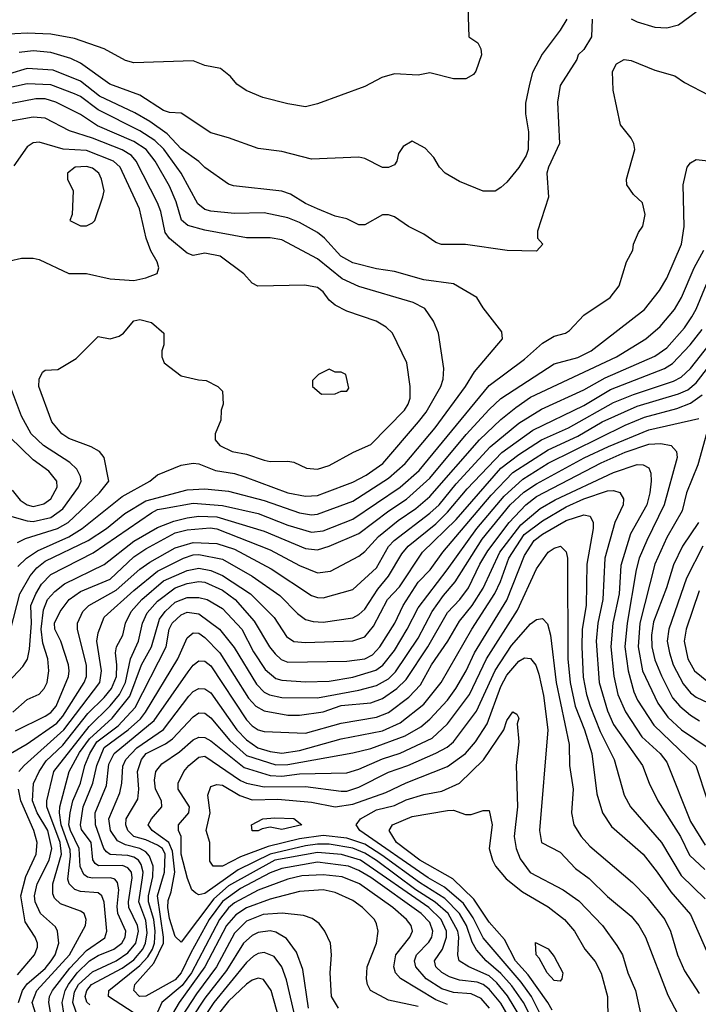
# Model space of a CAD drawing. Header units: inches. Extents: x 1793389 to 1900389, y 320802 to 470796.
# Tile 369 of 656: x 1830844 to 1833137, y 435703 to 439028. Entities that reach past the tile are written whole.
import ezdxf

# ---------------------------------------------------------------- set-up
doc = ezdxf.new("R2010")
doc.units = ezdxf.units.IN
doc.header["$MEASUREMENT"] = 0
doc.layers.add('B8433', color=7, linetype='Continuous')

msp = doc.modelspace()

# ---------------------------------------------------------------- linework, layer by layer
at = {"layer": 'B8433', "color": 2}
for points, elevation in [([(1832358, 439070), (1832362, 438970), (1832392, 438950), (1832402, 438930), (1832404.7, 438910), (1832385.4, 438854.6), (1832376.9, 438843.1), (1832351.6, 438828.4), (1832310, 438828), (1832230, 438849), (1832190, 438841.2), (1832110, 438845.2), (1832067.5, 438832.5), (1832010, 438802), (1831850, 438744), (1831810, 438734), (1831750, 438744), (1831665.6, 438765.6), (1831609.1, 438789.1), (1831578, 438810), (1831556.5, 438836.5), (1831523.1, 438863.1), (1831470, 438874), (1831430, 438888.7), (1831230, 438882.7), (1831202, 438890), (1831129.6, 438929.6), (1831030, 438964.2), (1830950, 438978.7), (1830870, 438983), (1830744.1, 438975.9)], 386), ([(1832910, 439031), (1832930, 439021), (1832990, 439002.8), (1833030, 439000.7), (1833070, 439010.8), (1833130, 439054.8)], 398), ([(1832778, 439030), (1832776, 438970), (1832750, 438928), (1832731.1, 438908.9), (1832726, 438894), (1832670, 438806), (1832660.7, 438750), (1832668, 438610), (1832630.6, 438530), (1832625.5, 438510), (1832630.7, 438429.3), (1832594, 438314), (1832594, 438290), (1832612, 438270), (1832590, 438246), (1832491.3, 438248.7), (1832350, 438269.2), (1832269.1, 438269.1), (1832250, 438275.3), (1832210, 438304), (1832158, 438330), (1832110, 438362), (1832090, 438368.7), (1832070, 438368.7), (1832010, 438335.3), (1831990, 438335.3), (1831950, 438355.3), (1831910, 438365.2), (1831850, 438389.6), (1831810, 438407.3), (1831758.7, 438438.7), (1831730, 438449.5), (1831566.8, 438466.8), (1831550, 438473.2), (1831470, 438529.3), (1831449.7, 438549.7), (1831390, 438592.3), (1831342.6, 438642.6), (1831284.5, 438684.5), (1831233.9, 438713.9), (1831114, 438770), (1831050, 438821), (1830957.4, 438857.4), (1830870, 438863.1), (1830810, 438845.1)], 394), ([(1832692.4, 439030), (1832670, 438992.7), (1832608.8, 438911.2), (1832577.1, 438850), (1832566, 438810), (1832553.2, 438746.8), (1832553.4, 438710), (1832563, 438650), (1832561.6, 438590), (1832554.9, 438570), (1832530, 438529.2), (1832490, 438479), (1832470, 438462), (1832450, 438449), (1832410, 438449), (1832330, 438482), (1832282, 438510), (1832262, 438530), (1832243.1, 438563.1), (1832214.6, 438594.6), (1832170, 438618), (1832139.6, 438600.4), (1832123.6, 438576.4), (1832118, 438550), (1832110, 438538), (1832090, 438529), (1832070, 438529), (1832010, 438559), (1831990, 438564), (1831830, 438557.2), (1831730, 438582.7), (1831650, 438592.7), (1831550, 438629.3), (1831490, 438646), (1831390, 438712.3), (1831350, 438714.5), (1831330, 438721.6), (1831250, 438773.6), (1831149.3, 438810), (1831050, 438881.6), (1831017.3, 438897.3), (1830950, 438916.9), (1830890, 438923.5), (1830842.7, 438917.3)], 390), ([(1830790, 436774), (1830855.4, 436844.6), (1830871.1, 436868.9), (1830877.6, 436902.4), (1830884.2, 436990), (1830881.5, 437050), (1830898.7, 437090), (1830918.3, 437121.7), (1830950, 437154.6), (1831092.4, 437227.6), (1831290, 437362.6), (1831310, 437373.8), (1831330, 437378), (1831430, 437396.1), (1831530, 437388), (1831650, 437360.3), (1831750, 437320.9), (1831830, 437297.4), (1831870, 437302.3), (1831970, 437341.7), (1832129.6, 437450), (1832193.8, 437506.2), (1832430, 437792.7), (1832550, 437881.6), (1832610, 437935.5), (1832650, 437959.1), (1832688, 437970), (1832701.5, 437978.5), (1832749.6, 438030.4), (1832839, 438090), (1832869, 438130), (1832894, 438210), (1832915.3, 438250), (1832918, 438270), (1832935.3, 438310), (1832949.1, 438330.9), (1832957.2, 438370), (1832948.7, 438410), (1832918, 438438), (1832895.3, 438470), (1832894, 438490), (1832922, 438590), (1832919, 438610), (1832910, 438628), (1832873.6, 438673.6), (1832849.3, 438790), (1832846.6, 438853.4), (1832860.9, 438879.1), (1832886.6, 438893.4), (1832910, 438890.7), (1832990, 438857.3), (1833058, 438838), (1833090, 438816), (1833172.8, 438772.8)], 394), ([(1830812.8, 436967.2), (1830844.8, 437090), (1830879.7, 437150), (1830902.8, 437177.2), (1830930, 437199.6), (1831076.2, 437270), (1831137.6, 437310), (1831199.6, 437360.4), (1831270, 437403.6), (1831410, 437440.2), (1831470, 437443.6), (1831550, 437436.5), (1831670, 437404.4), (1831790, 437363.1), (1831830, 437356.5), (1831850, 437358), (1831970, 437402.6), (1832090, 437479.5), (1832146, 437530), (1832248, 437650), (1832350.9, 437789.1), (1832380.4, 437839.6), (1832475.3, 437950), (1832473.6, 437973.6), (1832410, 438055.3), (1832388.7, 438090), (1832310, 438136), (1832210, 438149.6), (1832110, 438178.4), (1832050, 438187.3), (1831970, 438207.6), (1831929.5, 438230), (1831874, 438290), (1831850, 438309.6), (1831790, 438343.6), (1831750, 438358.7), (1831670, 438375.6), (1831570, 438374), (1831490, 438381.6), (1831470, 438387.3), (1831446, 438406), (1831389.7, 438510), (1831331.3, 438591.3), (1831300.4, 438620.4), (1831250, 438653.3), (1831110, 438723.5), (1831050, 438768.3), (1831030, 438778.3), (1830950, 438808.4), (1830870, 438811), (1830750, 438786)], 398), ([(1830838.4, 437181.6), (1830867.3, 437210), (1830905.1, 437234.9), (1831010, 437282.4), (1831055.6, 437310), (1831190, 437418), (1831284, 437470), (1831310, 437491), (1831390, 437524), (1831430, 437530.6), (1831450, 437528), (1831505.9, 437505.9), (1831570, 437495.3), (1831604.6, 437484.6), (1831750, 437430.4), (1831810, 437419.5), (1831850, 437422), (1831874, 437430), (1831970, 437466.7), (1832015.1, 437490), (1832070.7, 437529.3), (1832191.5, 437670), (1832217, 437703), (1832267.3, 437790), (1832274.8, 437814.8), (1832277, 437850), (1832259.3, 437970), (1832242.7, 438010), (1832213.3, 438053.3), (1832173.1, 438073.1), (1831990, 438127.6), (1831933.4, 438153.4), (1831850, 438220.7), (1831730, 438284.5), (1831690, 438291.8), (1831610, 438291.6), (1831470, 438316.9), (1831412.9, 438332.9), (1831391.3, 438351.3), (1831373.2, 438413.2), (1831350, 438466), (1831302.4, 438550), (1831271.5, 438590), (1831230, 438616.8), (1831107, 438670), (1831050, 438707.8), (1830966, 438750), (1830930, 438760.4), (1830899.3, 438760.7), (1830770, 438735.8)], 402), ([(1830836.9, 437263.1), (1830863.7, 437276.3), (1830972.3, 437310), (1831007.6, 437330), (1831114.5, 437430), (1831145.2, 437470), (1831129.2, 437550), (1831114, 437570), (1831085.6, 437585.6), (1831010, 437614), (1830986.6, 437630), (1830952.7, 437670), (1830909.4, 437790), (1830910, 437814), (1830922, 437838), (1830930, 437844.7), (1830972.9, 437847.1), (1831035.5, 437884.5), (1831110, 437958), (1831150, 437951), (1831180.2, 437959.8), (1831195.3, 437970), (1831230, 438011), (1831250, 438016), (1831290, 438006), (1831331.3, 437970), (1831331.3, 437930), (1831324.7, 437910), (1831324.7, 437890), (1831332, 437870), (1831390, 437826), (1831448.4, 437811.6), (1831474, 437810), (1831514, 437790), (1831530, 437774), (1831531.3, 437730), (1831524.7, 437710), (1831523.6, 437676.4), (1831504.7, 437630), (1831504.7, 437610), (1831521, 437590), (1831562, 437570), (1831610, 437560.7), (1831670, 437540.5), (1831690, 437536.3), (1831750, 437537.3), (1831770, 437534), (1831813.7, 437513.7), (1831850, 437510.6), (1831890, 437523), (1831971.7, 437568.3), (1832030, 437593.4), (1832144.5, 437710), (1832156.2, 437730), (1832163.7, 437750), (1832163.7, 437790), (1832152.7, 437870), (1832104, 437970), (1832082, 437990), (1832048.7, 438010), (1831950, 438043.7), (1831910, 438063.7), (1831890, 438081.2), (1831870, 438109.2), (1831850, 438123.7), (1831808.1, 438131.9), (1831648.9, 438128.9), (1831630, 438138), (1831602, 438170), (1831522, 438230), (1831470, 438239.3), (1831430, 438232.3), (1831410, 438239.5), (1831350, 438289.6), (1831336.3, 438310), (1831320.7, 438380.7), (1831309.7, 438410), (1831237.4, 438550), (1831222.4, 438570), (1831190, 438588.6), (1831090, 438628.5), (1831012.5, 438652.5), (1830930, 438695.6), (1830890, 438698.7), (1830790, 438680.5)], 406), ([(1830770, 438204.7), (1830850, 438222.8), (1830890, 438222.8), (1830910, 438218.8), (1831010, 438170.7), (1831070, 438170.6), (1831150, 438153.4), (1831230, 438147.3), (1831270, 438156), (1831308.7, 438171.3), (1831314, 438190), (1831309, 438210), (1831287.3, 438247.3), (1831271.8, 438290), (1831249.6, 438390), (1831183.6, 438530), (1831160.9, 438550), (1831070, 438586), (1830991.1, 438591.1), (1830910, 438615.1), (1830890, 438612.7), (1830870, 438599), (1830824.9, 438535.1)], 410), ([(1830820.9, 436690), (1830870, 436733), (1830910, 436750.6), (1830927, 436770), (1830936.9, 436790), (1830942.4, 436830), (1830939.7, 436870), (1830922.9, 436922.9), (1830917, 436970), (1830924.5, 437035.5), (1830938, 437070), (1830962.7, 437097.3), (1830996.2, 437123.8), (1831130, 437188.7), (1831230, 437267.7), (1831310, 437313.1), (1831364.6, 437335.4), (1831410, 437346.2), (1831450, 437351.3), (1831510, 437349.2), (1831670, 437301.5), (1831810, 437242), (1831850, 437237.6), (1831890, 437250.3), (1831990, 437293.4), (1832091.5, 437370), (1832151.4, 437408.6), (1832230, 437479.5), (1832353, 437627), (1832430, 437712.4), (1832470, 437748.5), (1832650, 437866), (1832730, 437887.2), (1832775.1, 437910), (1832955.1, 438050), (1833005.8, 438114.2), (1833030, 438154.8), (1833079.5, 438270), (1833089.3, 438330), (1833085.2, 438470), (1833099, 438530), (1833110, 438544.7), (1833130, 438556), (1833170, 438551)], 390), ([(1830830, 436627), (1830930, 436676.5), (1830950, 436688.8), (1830968, 436710), (1831009.6, 436810), (1831011.5, 436830), (1831009.7, 436850), (1830983, 436930), (1830963.6, 436970), (1830962.4, 436990), (1830981.3, 437030), (1831011.6, 437070), (1831050, 437097.4), (1831150, 437138.9), (1831230, 437214.6), (1831270, 437240.9), (1831370, 437295.5), (1831410, 437306), (1831487.9, 437312.1), (1831510, 437309), (1831690, 437238), (1831790, 437185.7), (1831850, 437160.4), (1831894.1, 437165.9), (1831990, 437217.1), (1832010, 437232.7), (1832056.4, 437283.6), (1832122.8, 437337.2), (1832182.8, 437377.2), (1832230, 437418), (1832397.4, 437610), (1832470, 437678.7), (1832520.9, 437719.1), (1832570, 437753.1), (1832860.9, 437890), (1832959.3, 437950), (1833008.3, 437991.7), (1833056.2, 438050), (1833080.5, 438090), (1833122.4, 438190), (1833155.6, 438250)], 386), ([(1830778, 436530), (1830870, 436582.6), (1830970, 436652.7), (1830990, 436676), (1831062.3, 436790), (1831069.8, 436810), (1831070, 436848), (1831039.7, 436970), (1831039.6, 436990), (1831057.6, 437030), (1831078, 437050), (1831170, 437101.5), (1831250, 437173.1), (1831283.6, 437196.4), (1831370, 437245.2), (1831430, 437262.8), (1831510, 437259), (1831570, 437240.2), (1831693.5, 437173.5), (1831830, 437083.8), (1831850, 437077.1), (1831870, 437075.5), (1831970, 437104), (1832050, 437177.1), (1832090.8, 437249.2), (1832109.6, 437270), (1832230, 437361.5), (1832261.1, 437390), (1832319, 437461), (1832433.6, 437586.4), (1832530, 437666), (1832606.9, 437713.1), (1832750, 437778.3), (1832821.7, 437818.3), (1832990, 437891.8), (1833030, 437920.4), (1833090, 437988.2), (1833114.7, 438025.3), (1833130, 438050.7), (1833164.7, 438135.3)], 382), ([(1830841.6, 436490), (1830859.6, 436510), (1830993.8, 436630), (1831115.4, 436790), (1831121.1, 436830), (1831104.7, 436930), (1831110, 436958), (1831129.8, 437010.2), (1831230, 437100.9), (1831310, 437165.8), (1831398, 437210), (1831430, 437221.3), (1831450, 437222.8), (1831530, 437206), (1831629.2, 437149.2), (1831723.7, 437083.7), (1831782.9, 437022.9), (1831810, 437003), (1831835.6, 436995.6), (1831870, 436994), (1831970, 437008.4), (1831990, 437019.3), (1832010, 437038), (1832054.2, 437105.8), (1832090.7, 437149.3), (1832135.7, 437224.3), (1832156.3, 437250), (1832250, 437326.3), (1832290, 437364.9), (1832356.4, 437443.6), (1832472.9, 437567.1), (1832577.8, 437642.2), (1832750, 437725.5), (1832840.4, 437779.6), (1833022.7, 437850), (1833050, 437866.7), (1833109.8, 437930.2), (1833150, 437981.6)], 378), ([(1830899.1, 435670), (1830886, 435710), (1830902.3, 435750), (1831012.9, 435870), (1831067, 435970), (1831069.5, 435990), (1831062.7, 436010), (1831050, 436018.4), (1830982.5, 436042.5), (1830962, 436062), (1830956.1, 436076.1), (1830956, 436110), (1830985.8, 436210), (1830980.9, 436250), (1830935.6, 436370), (1830936.4, 436390), (1830959.8, 436490), (1831078.8, 436641.2), (1831150, 436711.4), (1831181.8, 436750), (1831202, 436790), (1831218.7, 436870), (1831245.7, 436930), (1831259.7, 436990), (1831274.5, 437025.5), (1831310, 437064.9), (1831369.9, 437110.1), (1831410, 437124.7), (1831450, 437131.3), (1831470, 437128.9), (1831530, 437102.3), (1831572, 437070), (1831636.8, 436996.8), (1831688.5, 436910), (1831707, 436887), (1831728, 436868), (1831750, 436858.7), (1831950, 436862.6), (1832010, 436870.3), (1832036.2, 436883.8), (1832061.3, 436910), (1832111.1, 436990), (1832139.7, 437050), (1832190.8, 437129.2), (1832231.3, 437170), (1832274.3, 437230), (1832437.1, 437422.9), (1832510, 437499.6), (1832630, 437575.2), (1832730, 437621.8), (1832812, 437670), (1832930, 437723.6), (1833070, 437764.4), (1833101.7, 437778.3), (1833130, 437802), (1833250, 437957.1)], 370), ([(1830840.8, 435710), (1830854.2, 435750), (1830870, 435773.1), (1830930, 435824.9), (1830950.9, 435850), (1830964.4, 435870), (1830976.4, 435910), (1830971.6, 435950), (1830964.9, 435964.9), (1830915.1, 436010), (1830896.4, 436050), (1830894.8, 436070), (1830903.5, 436110), (1830944.2, 436190), (1830953.2, 436230), (1830939, 436290), (1830903.8, 436350), (1830887.7, 436390), (1830891.1, 436448.9), (1830909.7, 436490), (1830933.9, 436526.1), (1830990, 436579), (1831074.7, 436685.3), (1831130, 436739.6), (1831154, 436770), (1831170.9, 436810.9), (1831173.1, 436850), (1831168.2, 436890), (1831171.5, 436910), (1831193, 436950), (1831201.3, 436990), (1831220.5, 437030), (1831256.9, 437070), (1831330, 437133.6), (1831410, 437168), (1831450, 437176.5), (1831490, 437168), (1831530, 437151.6), (1831624.4, 437090), (1831703.8, 437010), (1831745.4, 436945.4), (1831770, 436928.4), (1831810, 436924.9), (1831970, 436930.4), (1832010, 436944.4), (1832039.6, 436980.4), (1832086.6, 437070), (1832127, 437113), (1832204.7, 437230), (1832319.1, 437340.9), (1832470, 437513.8), (1832530, 437559.6), (1832607.6, 437610), (1832698.4, 437650), (1832850, 437735.2), (1832917.5, 437762.5), (1833052.6, 437807.4), (1833079.4, 437820.6), (1833110, 437850.4), (1833174, 437930)], 374), ([(1830810, 437353), (1830870, 437335.6), (1830890, 437334), (1830950, 437347.7), (1830990, 437377), (1831043.6, 437450), (1831051.6, 437470), (1831050, 437486), (1831037, 437510), (1831013.4, 437533.4), (1830924.5, 437590), (1830883.6, 437630), (1830850, 437689.2), (1830806.3, 437806.3)], 410), ([(1830949.8, 435670), (1830942.6, 435710), (1830945.4, 435730), (1830955.1, 435750), (1831014.1, 435825.9), (1831070, 435884.7), (1831131.6, 435928.4), (1831138.9, 435950), (1831130, 436048), (1831122, 436070), (1831110, 436079.6), (1831050, 436084), (1831030.9, 436090.9), (1831011.5, 436110), (1831006.6, 436126.6), (1831016.3, 436203.7), (1831014.9, 436225.1), (1830984.7, 436310), (1830979, 436350), (1830979.8, 436370), (1831011, 436490), (1831046.4, 436553.6), (1831079.7, 436600.3), (1831156.8, 436670), (1831216.5, 436743.5), (1831255.6, 436850), (1831289.8, 436910), (1831316.2, 437003.8), (1831335.4, 437030), (1831370, 437060.9), (1831410, 437077.3), (1831450, 437077.4), (1831477.3, 437070), (1831530, 437039.5), (1831595.3, 436970), (1831634.1, 436894.1), (1831673.5, 436833.5), (1831710, 436803.7), (1831730, 436798), (1831810, 436791.8), (1831890, 436794.9), (1831970, 436807.7), (1832047.9, 436832.1), (1832071.5, 436848.5), (1832110, 436897.6), (1832153.7, 436970), (1832190, 437042.4), (1832288.5, 437170), (1832388.7, 437310), (1832481.2, 437418.8), (1832543.8, 437476.2), (1832630, 437530.2), (1832890, 437659), (1832954.5, 437685.5), (1833064.2, 437715.8), (1833110, 437733.8), (1833150, 437761.1)], 366), ([(1830993.1, 435673.1), (1830987.8, 435710), (1830998.5, 435750), (1831008.9, 435770), (1831038.8, 435810), (1831079.7, 435850), (1831110, 435868.1), (1831162.9, 435890), (1831189.6, 435910), (1831201.1, 435930), (1831203.5, 435950), (1831176.1, 436010), (1831173.9, 436033.9), (1831179.2, 436090), (1831175.2, 436115.2), (1831165.6, 436125.6), (1831150.8, 436130.8), (1831089.8, 436129.8), (1831073, 436133), (1831061.3, 436141.3), (1831048.9, 436168.9), (1831045.7, 436230), (1831015.6, 436290), (1831010.6, 436310), (1831014.4, 436350), (1831024.1, 436390), (1831049.8, 436450), (1831064.5, 436510), (1831081.2, 436550), (1831105.3, 436590), (1831176.6, 436643.4), (1831234.4, 436705.6), (1831339.1, 436910), (1831349.8, 436970), (1831358.9, 436990), (1831390, 437018.9), (1831410, 437027.4), (1831450, 437022.3), (1831519.3, 436970), (1831568.4, 436908.4), (1831644, 436784), (1831670, 436757.6), (1831688.2, 436748.2), (1831730, 436739.6), (1831850, 436738.5), (1831990, 436764), (1832050, 436779.6), (1832090, 436802.3), (1832113.7, 436826.3), (1832190, 436939.3), (1832237.7, 437030), (1832275.8, 437084.2), (1832315.8, 437130), (1832406.2, 437273.8), (1832501, 437390), (1832547.4, 437432.6), (1832590, 437461.3), (1832751.4, 437548.6), (1832832.9, 437587.1), (1832970, 437643.2), (1833138, 437682)], 362), ([(1830819, 437439), (1830845.7, 437405.7), (1830870, 437390.3), (1830890, 437384.9), (1830926.2, 437393.8), (1830949.5, 437410), (1830971.5, 437450), (1830969.6, 437470), (1830943.3, 437503.3), (1830890, 437541.6), (1830810, 437619.3)], 414), ([(1833165.8, 437634.2), (1833135.4, 437524.6), (1833097, 437430), (1833082.4, 437370), (1833030, 437279.3), (1832990.2, 437189.8), (1832939.7, 436990), (1832933.6, 436910), (1832947.7, 436830), (1833000, 436720), (1833033.3, 436673.3), (1833080.5, 436630), (1833170.6, 436570)], 362), ([(1831041, 435661), (1831023.7, 435710), (1831030, 435745.5), (1831043.5, 435770), (1831090, 435813.6), (1831170, 435850.2), (1831210, 435877.3), (1831236.2, 435910), (1831246.2, 435950), (1831242.2, 435970), (1831212.7, 436030), (1831211.6, 436050), (1831224.8, 436130), (1831221.7, 436150), (1831210, 436164.7), (1831192.1, 436172.1), (1831111, 436171), (1831099.5, 436179.5), (1831091, 436191), (1831085.7, 436250), (1831053.5, 436293.5), (1831049.8, 436310), (1831059.3, 436370), (1831092, 436450), (1831104.8, 436510), (1831130, 436570.2), (1831211.1, 436630), (1831252.4, 436667.6), (1831269.8, 436690), (1831378.9, 436870), (1831410, 436940.7), (1831430, 436958), (1831450, 436956.4), (1831470, 436942.4), (1831520.3, 436890), (1831617, 436737), (1831641.6, 436710), (1831670, 436694.9), (1831750, 436680.3), (1831790, 436680.3), (1831870, 436691.6), (1831930, 436712.6), (1832030, 436720.9), (1832070, 436735.6), (1832118.7, 436770), (1832150, 436800.4), (1832223.5, 436910), (1832290, 437026), (1832331.2, 437070), (1832360.4, 437110), (1832398.7, 437190), (1832425.6, 437234.4), (1832498, 437330), (1832554, 437390), (1832590, 437418), (1832808.3, 437531.7), (1832890, 437568), (1832970, 437595.2), (1833010, 437597.6), (1833044.7, 437590), (1833062.8, 437570), (1833064.9, 437550), (1833021.1, 437390), (1832962.6, 437270), (1832937.4, 437210), (1832926.3, 437170), (1832896.1, 436990), (1832889.1, 436910), (1832899.6, 436830), (1832918.9, 436758.9), (1832931.8, 436730), (1832986.5, 436646.5), (1833128, 436510), (1833168, 436390)], 358), ([(1831081.4, 435701.4), (1831071.1, 435711.1), (1831066, 435730), (1831071.1, 435750), (1831087.1, 435770), (1831190, 435825), (1831230, 435854.2), (1831260.7, 435890), (1831269.9, 435910.1), (1831275.5, 435944.5), (1831270, 435986.6), (1831246.5, 436050), (1831259.8, 436130), (1831261.1, 436150), (1831255.1, 436175.1), (1831245.4, 436190), (1831230, 436199.8), (1831210, 436205.5), (1831150, 436208.8), (1831137.8, 436217.8), (1831129.1, 436229.1), (1831100.3, 436310), (1831099.2, 436350), (1831138.2, 436441.8), (1831145.4, 436514.6), (1831163.1, 436550), (1831298.4, 436661.6), (1831413.6, 436826.4), (1831430, 436848.2), (1831450, 436863.8), (1831470, 436861.6), (1831490, 436846), (1831610, 436664.4), (1831630, 436643.7), (1831650, 436630.4), (1831670, 436624.4), (1831810, 436619.5), (1831930, 436653.1), (1832050, 436672.9), (1832090, 436688.9), (1832159.1, 436740.9), (1832198.2, 436781.8), (1832235.4, 436850), (1832290.7, 436929.3), (1832330, 436997.1), (1832372.4, 437050), (1832410, 437108.4), (1832465.8, 437230), (1832537.5, 437322.5), (1832602.7, 437377.3), (1832652.9, 437407.1), (1832850, 437498.9), (1832930, 437526), (1832950, 437524.9), (1832970, 437514.8), (1832976.4, 437496.4), (1832977.6, 437470), (1832973.4, 437430), (1832962.6, 437390), (1832908, 437292), (1832875.1, 437184.9), (1832868.9, 437090), (1832847.7, 436990), (1832840.9, 436910), (1832851.4, 436811.4), (1832865.2, 436750), (1832891.2, 436691.2), (1832946.3, 436606.3), (1833008.2, 436550), (1833030, 436520.7), (1833110, 436320.7), (1833160.4, 436240.4)], 354), ([(1831250, 435660.7), (1831144.5, 435730), (1831145.1, 435750), (1831250, 435834), (1831276.7, 435863.3), (1831292.8, 435890), (1831299.5, 435910), (1831302.1, 435950), (1831297.2, 435990), (1831279.8, 436050), (1831279.1, 436070), (1831294, 436134), (1831295.1, 436170), (1831283.4, 436203.4), (1831270, 436218), (1831250, 436229.8), (1831201.9, 436241.9), (1831175.1, 436255.1), (1831151.2, 436290), (1831145.7, 436330), (1831182.7, 436417.3), (1831189.8, 436450), (1831192.3, 436507.7), (1831203.5, 436530), (1831240.4, 436570), (1831330, 436631.8), (1831415.9, 436744.1), (1831430, 436759.3), (1831450, 436770.4), (1831470, 436768.4), (1831490, 436754.9), (1831578.3, 436630), (1831610, 436596), (1831649.4, 436569.4), (1831690, 436556.9), (1831730, 436551.5), (1831790, 436560.2), (1831930, 436600.2), (1832070, 436626.7), (1832130, 436653.4), (1832210, 436717), (1832268, 436790), (1832371.2, 436970), (1832449, 437091), (1832468.9, 437131.1), (1832496.8, 437210), (1832548.8, 437290), (1832610, 437336.5), (1832690, 437382.8), (1832749.9, 437410.1), (1832830, 437437), (1832850, 437438.4), (1832872.1, 437432.1), (1832884, 437410), (1832883, 437390), (1832855.3, 437330), (1832821.1, 437210), (1832814, 437070), (1832797.7, 436990), (1832791.5, 436930), (1832802.3, 436790), (1832830, 436694.8), (1832850, 436648), (1832948.2, 436510), (1832970.6, 436450), (1833000.5, 436390), (1833076.5, 436270), (1833107, 436207), (1833158.7, 436158.7)], 350), ([(1832431.1, 435690), (1832402.9, 435722.9), (1832370, 435739.2), (1832310, 435743.5), (1832270, 435756), (1832218, 435790), (1832182.4, 435830), (1832178, 435850), (1832184.7, 435870), (1832226.7, 435913.3), (1832236.9, 435930), (1832240.4, 435950), (1832230, 435979.6), (1832201.1, 436010), (1832030, 436131.8), (1831990, 436155.8), (1831955.1, 436170), (1831850, 436183.1), (1831730, 436162.4), (1831690, 436147.7), (1831590, 436094.8), (1831529.1, 436050.9), (1831485, 435990), (1831422.2, 435877.8), (1831390.2, 435810), (1831370, 435786), (1831270, 435731.5), (1831249.2, 435730), (1831229.7, 435749.7), (1831233.6, 435770), (1831297.9, 435842.1), (1831329.8, 435910), (1831330.7, 435930), (1831309.8, 436070), (1831333.5, 436150), (1831336, 436210), (1831326.6, 436230), (1831310, 436241.4), (1831270, 436258.9), (1831229.7, 436270), (1831209.7, 436290), (1831202.6, 436310), (1831204, 436330), (1831243.3, 436396.7), (1831246.6, 436430), (1831242.6, 436490), (1831255.4, 436530), (1831271.8, 436550), (1831337.2, 436582.8), (1831360.3, 436599.7), (1831430, 436674.4), (1831450, 436688.2), (1831470, 436686.4), (1831490, 436670.4), (1831553.8, 436593.8), (1831610, 436543.6), (1831710, 436512.2), (1831750, 436513), (1831970, 436553.1), (1832030, 436566.7), (1832147, 436610), (1832199.1, 436640.9), (1832230, 436666.7), (1832289.7, 436730), (1832317.4, 436770), (1832352.4, 436830), (1832380.4, 436890), (1832490, 437068), (1832550, 437219.1), (1832582, 437270), (1832610, 437291.5), (1832690, 437336.9), (1832750, 437356.4), (1832771.8, 437351.8), (1832782, 437330), (1832781.6, 437310), (1832760.3, 437190), (1832757.4, 437050), (1832744.9, 436970), (1832743.2, 436910), (1832748.2, 436808.2), (1832759, 436750), (1832771.7, 436710), (1832804.8, 436624.8), (1832852.2, 436530), (1832886, 436410), (1832908, 436370), (1833012.7, 436250), (1833078.7, 436138.7), (1833159.5, 436059.5)], 346), ([(1833137, 437330), (1833083.1, 437250), (1833052.5, 437187.5), (1833028.9, 437110), (1832985.5, 436994.5), (1832978.5, 436950), (1832980.2, 436910), (1832990, 436866.8), (1833012.3, 436812.3), (1833050, 436738), (1833074.4, 436710), (1833110, 436679.5), (1833140.5, 436660.5)], 366), ([(1832514.6, 435630), (1832470, 435707.8), (1832430, 435754.8), (1832410, 435770.8), (1832390, 435778.2), (1832330, 435785.3), (1832296.6, 435796.6), (1832270.8, 435810.8), (1832249.6, 435830), (1832245.6, 435850), (1832272.4, 435890), (1832286.4, 435930), (1832285.8, 435950), (1832268.7, 435990), (1832226.2, 436030), (1831995.8, 436190), (1831931.2, 436208.8), (1831850, 436216.5), (1831706.7, 436190), (1831550, 436104), (1831500.3, 436059.7), (1831390, 435913.2), (1831370, 435932.7), (1831350, 435993.2), (1831344.8, 436030), (1831346.2, 436053.8), (1831356.2, 436083.8), (1831368.2, 436150), (1831360.4, 436220.4), (1831347.8, 436250), (1831291.5, 436290), (1831278.4, 436310), (1831289.5, 436330), (1831325.1, 436370), (1831323.6, 436390), (1831303.5, 436430), (1831299.7, 436460.3), (1831304.2, 436490), (1831324.5, 436515.5), (1831384.2, 436555.8), (1831430, 436596.5), (1831450, 436605.7), (1831470, 436604.2), (1831490, 436593.4), (1831602.9, 436502.9), (1831690, 436476.2), (1831730, 436473.7), (1831790, 436481.8), (1831950, 436485.3), (1831990, 436497), (1832070, 436532.7), (1832130, 436551.6), (1832237.3, 436602.7), (1832289.6, 436650), (1832363.5, 436750), (1832421.7, 436870), (1832526.1, 437033.9), (1832590, 437174), (1832630, 437230.6), (1832650, 437244), (1832671.3, 437250), (1832690, 437231.3), (1832694.9, 437210), (1832695.8, 436870), (1832704.4, 436790), (1832720.8, 436710), (1832752.7, 436630), (1832777.6, 436550), (1832794.4, 436414.4), (1832813, 436350), (1832843.4, 436303.4), (1832950, 436210.5), (1832998, 436150), (1833043.4, 436083.4), (1833110, 436006.8), (1833164.4, 435884.4)], 342), ([(1833152.2, 437250), (1833097.1, 437142.9), (1833037, 436970), (1833031.8, 436930), (1833038.9, 436890), (1833051.7, 436850), (1833085.3, 436785.3), (1833110, 436754.9), (1833130, 436740.4), (1833170, 436721.3)], 370), ([(1833139.9, 437100.1), (1833095.6, 436970), (1833088.9, 436930), (1833101.7, 436870), (1833124.4, 436830), (1833171.5, 436791.5)], 374), ([(1832537.6, 435657.6), (1832492.6, 435732.6), (1832456.2, 435776.2), (1832430, 435799.8), (1832361.2, 435830), (1832329.5, 435850), (1832324.2, 435870), (1832327.7, 435930), (1832324.1, 435950), (1832291.7, 436010), (1832248.4, 436048.4), (1832182.7, 436090), (1832050, 436189), (1832010, 436213.7), (1831970, 436230.6), (1831890, 436243.9), (1831850, 436244.5), (1831810, 436238.5), (1831690, 436210.5), (1831582.5, 436157.5), (1831470, 436077.4), (1831450, 436073), (1831438.9, 436078.9), (1831426, 436090), (1831411.5, 436128.5), (1831389.9, 436210), (1831389.6, 436269.6), (1831380.9, 436290), (1831380.9, 436310), (1831416.2, 436350), (1831417.6, 436370), (1831379.5, 436430), (1831379.5, 436450), (1831398.4, 436490), (1831416.2, 436510), (1831450, 436538.4), (1831470, 436541.3), (1831590, 436459), (1831610, 436450.2), (1831670, 436437.3), (1831810, 436438.5), (1831930, 436423.1), (1831950, 436423.6), (1831990, 436436.9), (1832090, 436487.2), (1832156, 436510), (1832250, 436551.7), (1832287.9, 436572.1), (1832309.6, 436590), (1832387, 436693), (1832450, 436830.4), (1832505.5, 436914.5), (1832570, 436987.7), (1832590, 437002.8), (1832610, 437006), (1832627.9, 436987.9), (1832637.6, 436950), (1832656.5, 436790), (1832700.9, 436580.9), (1832701.6, 436510), (1832714.4, 436430), (1832708, 436350), (1832716.3, 436310), (1832740.7, 436270), (1832770, 436237.3), (1832914.7, 436114.7), (1832964.4, 436064.4), (1833023.8, 435990), (1833042.4, 435950), (1833066.4, 435870), (1833090, 435816), (1833139.9, 435739.9)], 338), ([(1832637.4, 435530), (1832546, 435710), (1832506.4, 435766.4), (1832470, 435807.4), (1832420.5, 435850), (1832387.3, 435887.3), (1832372.9, 435912.9), (1832353.3, 435970), (1832329.8, 436010), (1832280.3, 436060.3), (1832195, 436115), (1832067.6, 436207.6), (1832010, 436243.9), (1831950, 436265), (1831870, 436273), (1831790, 436262.4), (1831684.1, 436235.9), (1831590, 436201), (1831530, 436169.7), (1831498, 436170), (1831487, 436187), (1831487, 436250), (1831474.5, 436290), (1831487.8, 436350), (1831479.5, 436410), (1831490, 436438.8), (1831510, 436445.5), (1831530, 436443.1), (1831588.1, 436408.1), (1831630, 436394.3), (1831716.2, 436396.2), (1831830, 436386), (1831910, 436370.3), (1831970, 436379), (1832081.4, 436418.6), (1832150, 436451.7), (1832290, 436506.7), (1832349.8, 436550.2), (1832384.2, 436590), (1832424, 436650), (1832470, 436776.3), (1832490, 436814.9), (1832530, 436861.6), (1832550, 436873), (1832570, 436870.7), (1832588.4, 436848.4), (1832597.7, 436817.7), (1832613.5, 436746.5), (1832628.5, 436630), (1832600.5, 436290), (1832606.8, 436250), (1832670, 436217.3), (1832722, 436162), (1832768.6, 436128.6), (1832830, 436067.7), (1832910, 436000.7), (1832935.5, 435970), (1832958, 435930), (1833034.2, 435734.2), (1833067.3, 435670)], 334), ([(1832672.1, 435532.1), (1832572.8, 435730), (1832538, 435778), (1832410, 435927.8), (1832376, 435996), (1832343.4, 436043.4), (1832279.5, 436099.5), (1832224, 436130), (1831993.6, 436290), (1831980.9, 436310), (1831995.1, 436330), (1832050, 436360.2), (1832110, 436374.6), (1832150, 436393.4), (1832210, 436411.8), (1832270, 436423.1), (1832329.7, 436450.3), (1832411, 436529), (1832479.3, 436630), (1832490, 436662), (1832510, 436691.3), (1832523.6, 436683.6), (1832530.7, 436670), (1832524.7, 436650), (1832530.7, 436590), (1832522, 436510), (1832526, 436370), (1832514.9, 436270), (1832521.6, 436230), (1832534.9, 436194.9), (1832568.9, 436148.9), (1832680.7, 436090), (1832732.7, 436052.7), (1832813, 435970), (1832861.7, 435901.7), (1832880.5, 435870), (1832899.1, 435810), (1832924.9, 435750), (1832954.8, 435610)], 330), ([(1830837.3, 435802.7), (1830894.5, 435870), (1830904.1, 435895.9), (1830904.5, 435910), (1830897, 435930), (1830862.4, 435982.4), (1830848.7, 436070), (1830865.5, 436134.5), (1830899.7, 436210), (1830903, 436250), (1830892.6, 436290), (1830847.8, 436390), (1830840.3, 436430)], 378), ([(1832643.5, 435683.5), (1832628.6, 435710), (1832562.5, 435802.5), (1832519.2, 435850), (1832482.4, 435922.4), (1832430, 435980.5), (1832378.7, 436058.7), (1832307.3, 436127.3), (1832196.2, 436190), (1832117.6, 436250), (1832092.7, 436290), (1832104, 436310), (1832170, 436338), (1832290, 436358.4), (1832310, 436359.3), (1832350, 436344.9), (1832370, 436344), (1832410, 436358), (1832430, 436358), (1832440.7, 436310), (1832430.4, 436230), (1832441.3, 436190), (1832452.2, 436170), (1832487.4, 436127.4), (1832543, 436083), (1832630, 436033), (1832684.9, 435990), (1832719.1, 435950), (1832754, 435890), (1832788.3, 435848.3), (1832808.1, 435808.1), (1832830.5, 435730), (1832830.7, 435650)], 326), ([(1832290, 435703.1), (1832250, 435718.7), (1832131, 435791), (1832114, 435810), (1832107.8, 435830), (1832115.1, 435870), (1832162, 435930), (1832171.6, 435950), (1832167, 435970), (1832151.6, 435990), (1832105.1, 436030), (1831991.8, 436110), (1831933.4, 436133.4), (1831870, 436140.9), (1831797.8, 436137.8), (1831750, 436126.2), (1831650, 436088.7), (1831570, 436046.6), (1831550, 436029.8), (1831519.3, 435990), (1831424.8, 435810), (1831393.5, 435766.5), (1831324.2, 435710), (1831310, 435677.2)], 350), ([(1832190, 435695.8), (1832090, 435718), (1832029.6, 435749.6), (1832019.3, 435770), (1832016, 435790), (1832018, 435830), (1832049.4, 435910), (1832055.1, 435950), (1832050, 435975.3), (1832042.7, 435990), (1832002.7, 436030), (1831970, 436054), (1831910, 436080.5), (1831870, 436089.7), (1831790, 436084.7), (1831690, 436058.7), (1831610, 436029.8), (1831574.1, 436005.9), (1831543.5, 435970), (1831470.2, 435830), (1831383.2, 435710), (1831330, 435619.1)], 354), ([(1831921.2, 435690), (1831897.2, 435730), (1831892.7, 435810), (1831897.2, 435870), (1831894, 435910), (1831875.3, 435950), (1831856.5, 435976.5), (1831832.9, 435992.9), (1831803.2, 436003.2), (1831731.2, 436011.2), (1831666.5, 436006.5), (1831610, 435984.4), (1831570, 435944.2), (1831509.2, 435830), (1831441.5, 435738.5), (1831354.5, 435605.5)], 358), ([(1831820.5, 435690), (1831800.8, 435820.8), (1831779.4, 435879.4), (1831745.3, 435925.3), (1831710, 435947.3), (1831690, 435951.3), (1831650, 435946.3), (1831630, 435936.3), (1831600.3, 435910), (1831542.9, 435817.1), (1831470, 435724), (1831384.7, 435595.3)], 362), ([(1831776.9, 435650), (1831745.9, 435785.9), (1831729.6, 435830), (1831704.4, 435864.4), (1831670, 435878.7), (1831650, 435875.1), (1831633.9, 435866.1), (1831610, 435844.2), (1831500.7, 435710), (1831416.1, 435583.9)], 366), ([(1831721.7, 435650), (1831694.3, 435750), (1831667.6, 435787.6), (1831650, 435792), (1831630, 435785.1), (1831610, 435771.5), (1831550, 435714), (1831510, 435664.7)], 370)]:
    msp.add_lwpolyline(points, dxfattribs=dict(at, elevation=elevation))
for points, elevation in [([(1831070, 438532.8), (1831032, 438530), (1831006, 438510), (1831006, 438490), (1831024.7, 438450), (1831022, 438370), (1831014, 438350), (1831050, 438332), (1831070, 438332), (1831090, 438342), (1831098, 438350), (1831125.2, 438430), (1831129.2, 438450.8), (1831120.7, 438490), (1831111.8, 438510), (1831090, 438527)], 414), ([(1831890, 437848), (1831854, 437830), (1831834, 437810), (1831834, 437790), (1831863.6, 437763.6), (1831910, 437764.7), (1831930, 437774), (1831950, 437774), (1831956.4, 437783.6), (1831946, 437830), (1831930, 437838), (1831910, 437838)], 410), ([(1831730, 436294), (1831690, 436302), (1831663.6, 436296.4), (1831650, 436288.7), (1831629.3, 436289.3), (1831628, 436310), (1831666, 436330), (1831706.6, 436333.4), (1831770, 436330.4), (1831798, 436310)], 330), ([(1832670, 435782), (1832650, 435784), (1832626, 435810), (1832599.3, 435859.3), (1832589, 435870), (1832587.3, 435912.7), (1832630, 435891), (1832650, 435864.7), (1832678.8, 435810), (1832676, 435790)], 322)]:
    msp.add_lwpolyline(points, close=True, dxfattribs=dict(at, elevation=elevation))

doc.saveas('drawing.dxf')
